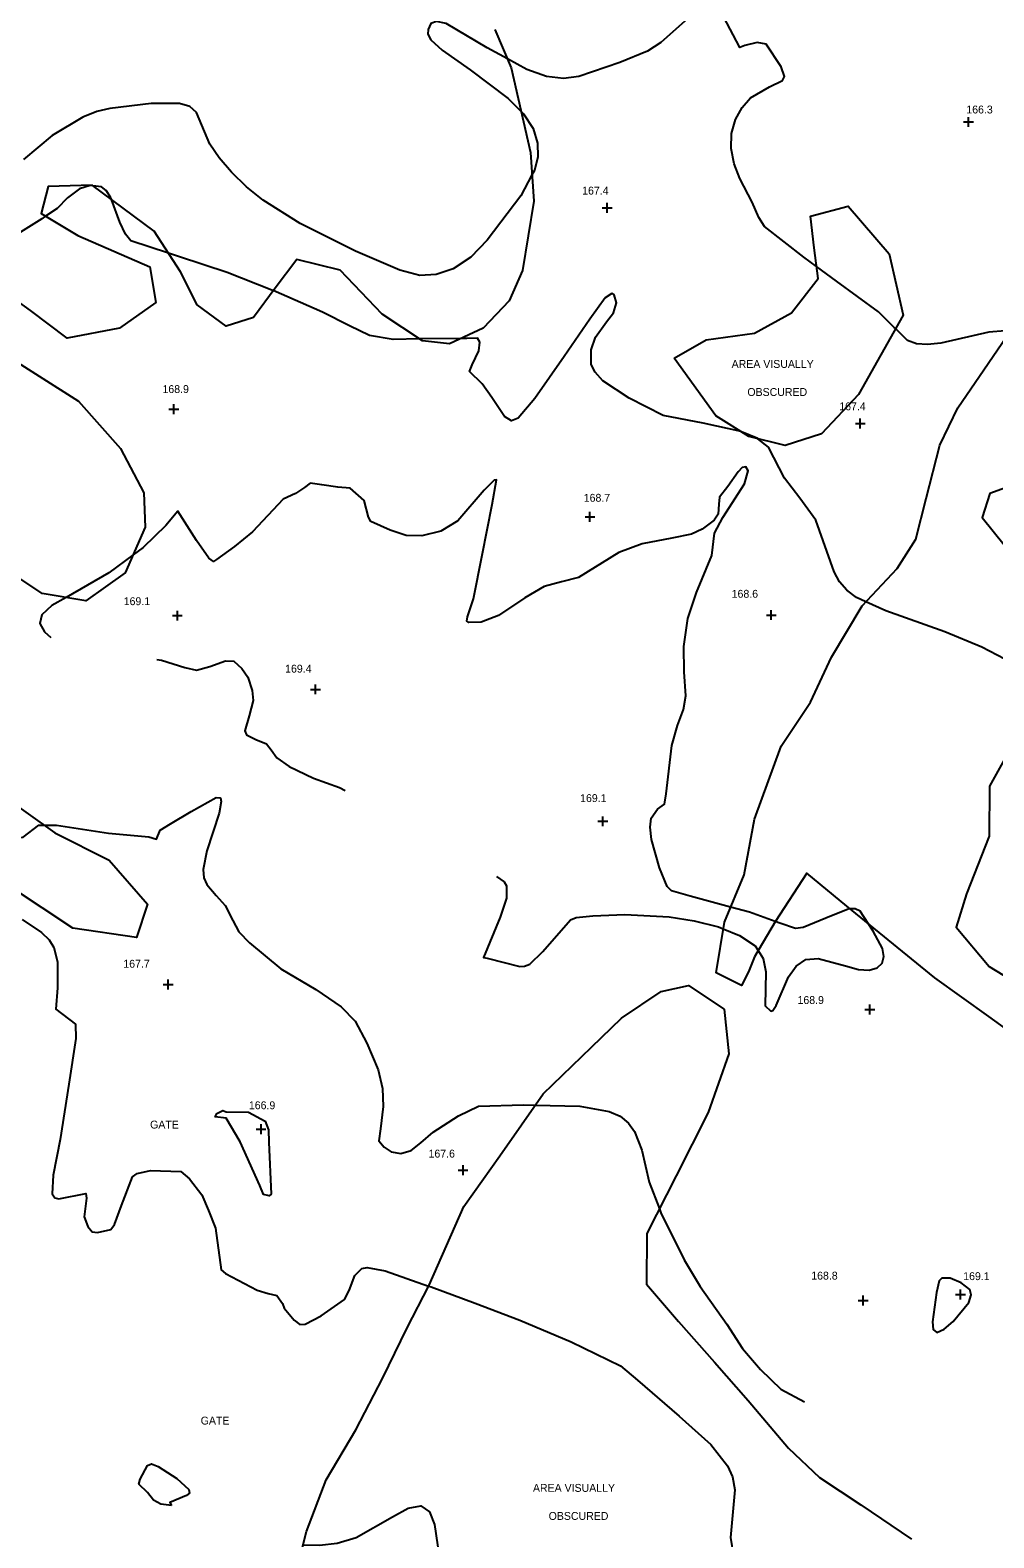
# Model space of a CAD drawing. Extents: x 1467615 to 2003689, y 770235 to 1108726.
# Drawn here: x 1999262.1 to 1999506.5, y 775241.1 to 775623.3 of the extents above; entities that cross this region are included whole.
import ezdxf

# ---------------------------------------------------------------- set-up
doc = ezdxf.new("R2010")
doc.units = 0
for name, color, linetype in [('RD_DTM_Minor1', 7, 'Continuous'), ('RD_DTM_Minor2', 7, 'Continuous'), ('RD_DTM_Obscure', 7, 'Continuous'), ('RD_DTM_Spot_Elev', 7, 'Continuous'), ('RD_TX_Misc1', 7, 'Continuous')]:
    doc.layers.add(name, color=color, linetype=linetype)

msp = doc.modelspace()

# ---------------------------------------------------------------- linework, layer by layer
at = {"layer": 'RD_DTM_Minor1'}
for points in [[(1999431.17, 775628.35), (1999422.04, 775620.18), (1999418.65, 775618.02), (1999411.65, 775615.17), (1999401.23, 775611.54), (1999397.39, 775611.04), (1999393.04, 775611.57), (1999388.08, 775613.35), (1999383.15, 775616.05)], [(1999461.55, 775563.41), (1999458.34, 775565.78), (1999448.33, 775573.59), (1999446.86, 775575.81), (1999445.21, 775579.72), (1999442.1, 775585.71), (1999440.65, 775589.43), (1999439.84, 775593.31), (1999439.99, 775597.11), (1999441, 775600.64), (1999442.67, 775603.71), (1999444.82, 775606.15), (1999449.57, 775608.96), (1999452.92, 775610.6), (1999453.41, 775611.58), (1999452.57, 775614.03), (1999448.79, 775619.79), (1999446.43, 775620.22), (1999443.37, 775619.45), (1999442.07, 775618.91), (1999437.97, 775626.81)], [(1999386.62, 775602.72), (1999387.2, 775602.15), (1999389.67, 775598.36), (1999390.8, 775594.71), (1999390.83, 775591.18), (1999389.98, 775587.79), (1999389.37, 775586.63)], [(1999278, 775583.89), (1999277.38, 775583.97), (1999274.67, 775583.06), (1999271.59, 775580.84), (1999268.99, 775578.12), (1999266.04, 775576.14)], [(1999297.25, 775566.76), (1999287.67, 775569.91), (1999286.29, 775571.63), (1999284.88, 775574.67), (1999282.73, 775580.41)], [(1999360.85, 775545.08), (1999354.15, 775544.94), (1999348.17, 775545.92), (1999343.07, 775548.38), (1999336.3, 775551.83), (1999323.78, 775557.29)], [(1999442.42, 775521.54), (1999432.8, 775523.72), (1999422.61, 775525.65), (1999413.99, 775530.03), (1999407.33, 775534.43), (1999405.39, 775536.58), (1999404.41, 775538.6), (1999404.36, 775542.29), (1999405.49, 775545.47), (1999408.23, 775549.37), (1999410.01, 775551.67), (1999410.77, 775554.17), (1999410.25, 775556.24), (1999409.62, 775556.6), (1999407.95, 775555.48), (1999404.04, 775550.03), (1999397.56, 775540.59), (1999390.07, 775529.94), (1999385.88, 775524.92), (1999384.14, 775524.26), (1999382.42, 775525.35), (1999379.17, 775530.17), (1999376.73, 775533.64), (1999373.55, 775536.8), (1999374.19, 775538.51), (1999375.89, 775541.99), (1999376.14, 775544.19), (1999375.57, 775545.25), (1999372.89, 775545.14), (1999371.39, 775545.14)], [(1999510.5, 775546.79), (1999509.35, 775547.07), (1999505.17, 775546.78), (1999493.03, 775544.01), (1999489.7, 775543.63), (1999486.83, 775543.79), (1999484.62, 775544.66), (1999481.55, 775547.65)], [(1999474.04, 775478.42), (1999471.68, 775479.5), (1999469.2, 775481.34), (1999467.35, 775483.46), (1999465.97, 775486), (1999461.38, 775499.14), (1999457.28, 775504.68), (1999453.37, 775509.74), (1999449.31, 775517.6), (1999446.64, 775519.76)], [(1999439.73, 775400.98), (1999429.49, 775403.74), (1999424.74, 775405.14), (1999423.64, 775406.18), (1999421.68, 775410.92), (1999419.72, 775418.11), (1999419.33, 775421.27), (1999419.59, 775423.52), (1999421.24, 775425.79), (1999422.97, 775427.06), (1999423.37, 775429.72), (1999424.82, 775441.93), (1999426.23, 775447.06), (1999427.81, 775451.06), (1999428.41, 775454.52), (1999427.97, 775460.68), (1999427.87, 775467.11), (1999428.85, 775474.17), (1999431.05, 775480.75), (1999434.95, 775490.13), (1999435.63, 775495.84), (1999437.73, 775499.77), (1999443.29, 775508.34), (1999444.19, 775511.59), (1999443.57, 775512.64), (1999442.68, 775512.45), (1999441.68, 775511.35), (1999439.03, 775507.65), (1999436.96, 775504.97), (1999436.73, 775503.13), (1999436.59, 775500.58), (1999435.6, 775499.1), (1999432.55, 775496.8), (1999429.79, 775495.53), (1999424.82, 775494.56), (1999417.29, 775493.1), (1999411.42, 775490.89), (1999401.17, 775484.57), (1999396.88, 775483.43), (1999392.48, 775482.3), (1999387.56, 775479.43), (1999380.86, 775474.95), (1999376.45, 775473.23), (1999373.33, 775473.13), (1999372.82, 775473.53), (1999373.01, 775474.62), (1999374.52, 775479.16), (1999376.74, 775490.26), (1999379.27, 775503.04), (1999380.39, 775509.34), (1999379.78, 775509.28), (1999377.28, 775506.68), (1999370.58, 775498.96), (1999366.24, 775496.34), (1999361.46, 775495.16), (1999357.51, 775495.21), (1999353.39, 775496.6), (1999348.54, 775498.77), (1999347.93, 775499.82), (1999346.83, 775504.06), (1999343.29, 775507.23), (1999340.13, 775507.5), (1999336.05, 775508.04), (1999333.15, 775508.5), (1999331.68, 775507.35), (1999329.43, 775505.85), (1999326.26, 775504.4), (1999318.54, 775496.17), (1999313.92, 775492.43), (1999309.35, 775489.14), (1999308.64, 775488.62), (1999307.44, 775489.44), (1999304.32, 775493.98), (1999299.58, 775501.35), (1999296.5, 775497.72), (1999290.8, 775492.19), (1999288.22, 775490.27)], [(1999271.25, 775479.5), (1999267.67, 775477.45), (1999265.09, 775475.1), (1999264.61, 775472.89), (1999265.75, 775470.82), (1999267.38, 775469.36)], [(1999294.28, 775463.8), (1999295.46, 775463.59), (1999301.34, 775461.73), (1999304.29, 775461.1), (1999307.71, 775461.99), (1999311.65, 775463.46), (1999313.81, 775463.33), (1999315.83, 775461.53), (1999317.32, 775459.26), (1999318.46, 775455.92), (1999318.64, 775453.35), (1999317.65, 775449.52), (1999316.58, 775445.68), (1999316.96, 775444.7), (1999319.34, 775443.45), (1999322.02, 775442.43), (1999323.28, 775440.88), (1999324.67, 775438.86), (1999327.79, 775436.67), (1999333.99, 775433.69), (1999340.56, 775431.3), (1999342.03, 775430.52)], [(1999265.64, 775421.75), (1999268.81, 775421.78), (1999281.99, 775419.74), (1999292.21, 775418.78), (1999294.14, 775418.24), (1999295.13, 775420.47), (1999297.74, 775422.11), (1999302.98, 775425.21), (1999309.29, 775428.8), (1999310.44, 775428.68), (1999310.59, 775427.79), (1999310.02, 775424.84), (1999306.95, 775415.27), (1999306.04, 775410.54), (1999306.19, 775408.45), (1999306.9, 775406.72), (1999309.31, 775403.96), (1999311.59, 775401.37), (1999313.49, 775397.63), (1999315.01, 775394.75), (1999317.77, 775391.97), (1999325.7, 775385.33), (1999334.6, 775380.08), (1999340.96, 775375.75), (1999344.54, 775372.08), (1999347.5, 775366.54), (1999350.41, 775359.74), (1999351.45, 775355.02), (1999351.67, 775350.48), (1999350.99, 775344.79), (1999350.56, 775341.74), (1999351.89, 775340.1), (1999353.7, 775338.94), (1999356.13, 775338.53), (1999358.72, 775339.25), (1999361.2, 775341.22), (1999364.35, 775343.97), (1999370.77, 775348.05), (1999375.83, 775350.5), (1999387.23, 775350.86), (1999390.19, 775350.79)], [(1999380.39, 775408.72), (1999382.33, 775407.43), (1999382.95, 775406.37), (1999382.93, 775403.25), (1999381.34, 775398.41), (1999377.11, 775388.26), (1999378.01, 775388.06), (1999386.3, 775385.97), (1999387.49, 775386.03), (1999388.79, 775386.55), (1999392.13, 775389.72), (1999399.17, 775397.75), (1999400.54, 775398.37), (1999404.78, 775398.76), (1999412.89, 775399.08), (1999424.2, 775398.54), (1999430.53, 775397.53), (1999436.67, 775395.96), (1999437.88, 775395.49)], [(1999470.09, 775400.52), (1999469.55, 775400.49), (1999463.92, 775398.23), (1999458.17, 775395.85), (1999456.15, 775395.58), (1999452.18, 775396.91), (1999451.07, 775397.32)], [(1999260.15, 775397.82), (1999265.04, 775394.58), (1999266.94, 775392.69), (1999268.16, 775390.73), (1999269.07, 775387.09), (1999269.1, 775380.53), (1999268.67, 775375.14), (1999273.67, 775371.33), (1999273.7, 775367.68), (1999271.98, 775356.07), (1999269.73, 775342.08), (1999267.94, 775333.07), (1999267.73, 775328.29), (1999268.38, 775327.25), (1999269.42, 775327.04), (1999276.25, 775328.38), (1999276.42, 775327.22), (1999275.83, 775322.48), (1999276.72, 775319.99), (1999277.85, 775318.66), (1999279.17, 775318.5), (1999282.56, 775319.23), (1999283.48, 775320.49), (1999285.33, 775325.37), (1999288.09, 775332.6), (1999289.24, 775333.47), (1999292.68, 775334.19), (1999300.37, 775333.97), (1999302.58, 775332.08), (1999305.66, 775328.05), (1999307.32, 775324.07), (1999309.12, 775319.61), (1999310.6, 775309.07), (1999311.66, 775308.08), (1999319.73, 775303.87), (1999322.45, 775303), (1999324.64, 775302.51), (1999326.09, 775300.53), (1999326.53, 775299.35), (1999329.07, 775296.26), (1999330.51, 775295.21), (1999331.86, 775295.24), (1999335.96, 775297.4), (1999341.87, 775301.48), (1999343.01, 775303.8), (1999344.5, 775307.62), (1999346.25, 775309.36), (1999347.6, 775309.63), (1999352.13, 775308.79), (1999363.17, 775304.92)], [(1999446.7, 775390), (1999448.03, 775387.98), (1999448.69, 775384.62), (1999448.5, 775375.96), (1999449.96, 775374.62), (1999450.42, 775374.76), (1999451.28, 775376.07), (1999454.45, 775383.34), (1999456.34, 775386.01), (1999458.81, 775387.7), (1999461.9, 775387.97), (1999468.88, 775386.08), (1999472.13, 775385.18), (1999474.85, 775385.02), (1999476.89, 775385.6), (1999478.18, 775386.79), (1999478.63, 775388.46), (1999478.21, 775390.48), (1999475.87, 775394.91), (1999474.62, 775396.83)], [(1999320.36, 775330.39), (1999315.39, 775341.51), (1999311.81, 775347.5), (1999309.03, 775347.82), (1999309.46, 775348.7), (1999311, 775349.39), (1999311.84, 775349.07), (1999317.49, 775349.01), (1999321.76, 775346.74), (1999322.53, 775344.52), (1999322.62, 775341.43), (1999323.26, 775328.24), (1999322.76, 775327.77), (1999321.32, 775328.11), (1999320.36, 775330.39)], [(1999421.69, 775324.48), (1999422.06, 775323.5), (1999427.93, 775311.54), (1999432.04, 775304.81), (1999438.78, 775295.26), (1999442.73, 775289.07), (1999447.3, 775283.73), (1999452.5, 775278.82), (1999458.5, 775275.57)], [(1999500.12, 775300.79), (1999500.71, 775302.66), (1999500.4, 775304.01), (1999498.16, 775305.77), (1999495.42, 775306.93), (1999493.28, 775306.93), (1999492.64, 775306.24), (1999491.93, 775303.31), (1999490.9, 775295.87), (1999491.07, 775293.93), (1999492, 775293.16), (1999493.85, 775293.96), (1999496.19, 775295.9), (1999500.12, 775300.79)], [(1999297.98, 775249.32), (1999295.27, 775249.6), (1999293.42, 775250.61), (1999291.86, 775252.56), (1999289.73, 775254.69), (1999289.99, 775256), (1999291.88, 775259.45), (1999292.89, 775259.85), (1999294.59, 775259.19), (1999299.32, 775256.17), (1999302.37, 775253.33), (1999302.54, 775252.44), (1999301.79, 775251.79), (1999297.57, 775250.03), (1999297.98, 775249.32)]]:
    msp.add_lwpolyline(points, dxfattribs=at)
at = {"layer": 'RD_DTM_Minor2'}
for points in [[(1999383.15, 775616.05), (1999378, 775618.87), (1999367.64, 775625.06), (1999365.19, 775625.49), (1999363.76, 775625), (1999363.06, 775623.47), (1999362.99, 775622.32), (1999363.7, 775620.84), (1999366.59, 775618.29), (1999373.74, 775613.28), (1999383.3, 775606.04), (1999386.62, 775602.72)], [(1999389.37, 775586.63), (1999386.57, 775581.35), (1999378.01, 775570.07), (1999373.88, 775565.75), (1999369.43, 775562.86), (1999365.04, 775561.36), (1999360.92, 775561.17), (1999355.88, 775562.46), (1999344.62, 775567.26), (1999330.57, 775574.28), (1999321.22, 775580.21), (1999316.95, 775583.65), (1999313.16, 775587.29), (1999310.04, 775590.94), (1999307.73, 775594.43), (1999304.31, 775602.49), (1999302.65, 775603.98), (1999300.01, 775604.73), (1999292.82, 775604.71), (1999282.3, 775603.51), (1999279.02, 775602.68), (1999275.53, 775601.31), (1999267.73, 775596.66), (1999260.49, 775590.52)], [(1999282.73, 775580.41), (1999282.5, 775581.02), (1999281.45, 775582.65), (1999280.2, 775583.63), (1999278, 775583.89)], [(1999266.04, 775576.14), (1999265.12, 775575.52), (1999259.72, 775572.15), (1999255.44, 775568.33), (1999249.4, 775559.41), (1999243.16, 775550.82), (1999237.63, 775540.81), (1999233.89, 775535.08), (1999225.05, 775524.7), (1999220.14, 775518.85), (1999215.19, 775514.68), (1999204.46, 775508.63), (1999197.82, 775503.13)], [(1999323.78, 775557.29), (1999323.45, 775557.44), (1999312.12, 775561.88), (1999299.98, 775565.86), (1999297.25, 775566.76)], [(1999481.55, 775547.65), (1999481.25, 775547.93), (1999477.23, 775551.95), (1999466.61, 775559.69), (1999461.55, 775563.41)], [(1999371.39, 775545.14), (1999361.22, 775545.09), (1999360.85, 775545.08)], [(1999446.64, 775519.76), (1999446.61, 775519.78), (1999442.54, 775521.51), (1999442.42, 775521.54)], [(1999288.22, 775490.27), (1999282.12, 775485.71), (1999271.25, 775479.5)], [(1999549.32, 775469.64), (1999547.47, 775468.4), (1999543.26, 775464.07), (1999538.97, 775459.65), (1999534.23, 775456.88), (1999529.49, 775455.59), (1999525.21, 775455.37), (1999521.16, 775456.49), (1999516.8, 775459.18), (1999511.17, 775462.88), (1999503.47, 775466.88), (1999494.05, 775470.8), (1999479.07, 775476.12), (1999474.04, 775478.42)], [(1999194.94, 775467.62), (1999196.9, 775465.32), (1999199.4, 775463.1), (1999202.16, 775461.37), (1999208.13, 775459.13), (1999220.3, 775456.64), (1999227.09, 775454.07), (1999233.63, 775450.24), (1999237.62, 775446.47), (1999243.03, 775437.49), (1999248.91, 775429.06), (1999252.2, 775428.15), (1999254.36, 775427.56), (1999254.37, 775426.72), (1999252.46, 775421.92), (1999253.6, 775420.3), (1999256.13, 775419.09), (1999259.12, 775418.53), (1999260.34, 775418.75), (1999264.33, 775421.74), (1999265.64, 775421.75)], [(1999451.07, 775397.32), (1999444.49, 775399.7), (1999439.73, 775400.98)], [(1999474.62, 775396.83), (1999472.6, 775399.95), (1999471.36, 775400.59), (1999470.09, 775400.52)], [(1999437.88, 775395.49), (1999442.02, 775393.84), (1999445.94, 775391.16), (1999446.7, 775390)], [(1999390.19, 775350.79), (1999401.52, 775350.54), (1999408.97, 775349.21), (1999411.76, 775347.96), (1999413.87, 775346.24), (1999415.4, 775344.14), (1999417.21, 775339.35), (1999419.12, 775331.26), (1999421.69, 775324.48)], [(1999363.17, 775304.92), (1999363.81, 775304.7), (1999374.98, 775300.59), (1999386.27, 775296.28), (1999399.27, 775290.82), (1999411.82, 775284.68), (1999416.13, 775281.05), (1999426.68, 775271.95), (1999434.71, 775264.73), (1999438.93, 775259.31), (1999440.19, 775256.52), (1999440.78, 775253.28), (1999439.67, 775241.16), (1999440.5, 775236.48), (1999442.87, 775231.59), (1999450.02, 775221.99), (1999455.68, 775214.06), (1999458.21, 775208.1), (1999461.03, 775200.73), (1999465.68, 775191.6), (1999466.59, 775190.03)], [(1999331.35, 775239.33), (1999335.46, 775239.23), (1999340, 775239.75), (1999344.76, 775241.17), (1999354.03, 775246.41), (1999358, 775248.58), (1999361.16, 775249.21), (1999363.35, 775247.67), (1999364.69, 775244.48), (1999365.83, 775236.42), (1999365.92, 775229.87), (1999365.34, 775226.62), (1999362.24, 775217.98), (1999360.29, 775212.66), (1999359.04, 775207.35), (1999359.25, 775202.59), (1999361.41, 775198.8), (1999364.94, 775195.92), (1999370.86, 775193.09)]]:
    msp.add_lwpolyline(points, dxfattribs=at)
at = {"layer": 'RD_DTM_Obscure'}
for points in [[(1999379.97, 775623.53), (1999384.1, 775613.82), (1999388.99, 775592.28), (1999389.81, 775579.97), (1999386.98, 775562.43), (1999383.56, 775554.68), (1999377.04, 775547.78), (1999368.48, 775543.78), (1999361.64, 775544.56), (1999351.41, 775551.36), (1999340.76, 775562.5), (1999329.72, 775565.15), (1999324.24, 775557.91), (1999318.74, 775550.48), (1999311.82, 775548.3), (1999304.48, 775553.7), (1999300.28, 775562.07), (1999293.61, 775572.4), (1999277.83, 775584.02), (1999266.72, 775583.7), (1999264.89, 775576.83), (1999274.22, 775571.23), (1999292.51, 775563.29), (1999294, 775554.31), (1999284.82, 775547.76), (1999271.49, 775545.28), (1999262.24, 775552.22), (1999255.54, 775557.09)], [(1999425.43, 775540.13), (1999433.55, 775544.83), (1999445.82, 775546.52), (1999455.21, 775551.63), (1999461.94, 775560.34), (1999460.95, 775568.16), (1999459.98, 775576.17), (1999469.52, 775578.68), (1999479.94, 775566.58), (1999483.46, 775551.03), (1999472.14, 775530.98), (1999462.75, 775520.99), (1999453.58, 775518.07), (1999444.33, 775520.33), (1999436.01, 775525.59), (1999425.43, 775540.13)], [(1999531.36, 775354.41), (1999505.19, 775373.23), (1999491.52, 775383.1), (1999469.24, 775401.2), (1999459.03, 775409.63), (1999451.05, 775397.29), (1999445.76, 775388.42), (1999444.3, 775384.59), (1999442.48, 775381.16), (1999436.07, 775384.3), (1999438.15, 775397.17), (1999443.14, 775409.21), (1999445.77, 775423.29), (1999452.57, 775441.8), (1999459.99, 775452.93), (1999465.33, 775464.37), (1999473.06, 775477.39), (1999482.01, 775486.81), (1999486.74, 775494.28), (1999489.34, 775504.55), (1999492.8, 775518.12), (1999497.37, 775527.61), (1999512.94, 775550.35)], [(1999254.38, 775541.97), (1999274.4, 775529.25), (1999285.08, 775517.25), (1999290.94, 775506.01), (1999291.3, 775497.29), (1999286.23, 775485.72), (1999276.26, 775478.65), (1999265.18, 775480.53), (1999248.7, 775491.52)], [(1999514.07, 775509), (1999505.48, 775505.86), (1999503.5, 775499.76), (1999509.12, 775492.83)], [(1999512.03, 775443.68), (1999505.41, 775431.63), (1999505.26, 775419.02), (1999499.53, 775404.34), (1999496.94, 775395.89), (1999505.26, 775385.95), (1999523.74, 775374.74)], [(1999254.88, 775429.46), (1999268.37, 775419.79), (1999282.13, 775412.88), (1999291.91, 775401.7), (1999289.12, 775393.25), (1999272.92, 775395.62), (1999249.54, 775411.11)], [(1999329.99, 775234.03), (1999332.21, 775242.71), (1999337.18, 775255.83), (1999344.71, 775268.5), (1999351.59, 775281.69), (1999357.67, 775294.16), (1999363.28, 775305.13), (1999372.09, 775325.1), (1999381.25, 775337.96), (1999392.2, 775353.69), (1999404.46, 775365.51), (1999412.06, 775372.82), (1999422.11, 775379.61), (1999429.09, 775381.12), (1999438.07, 775375.12)], [(1999438.07, 775375.12), (1999439.32, 775363.76), (1999434.07, 775348.94), (1999425.96, 775332.86), (1999418.52, 775318.27), (1999418.45, 775305.37), (1999426.51, 775295.92), (1999435.67, 775285.63), (1999444.19, 775275.87), (1999454.4, 775263.8), (1999462.29, 775256.37), (1999472.79, 775249.45), (1999485.59, 775240.77)]]:
    msp.add_lwpolyline(points, dxfattribs=at)
at = {"layer": 'RD_DTM_Spot_Elev'}
for p, q in [((1999500.05, 775598.8), (1999500.05, 775601.3)), ((1999498.8, 775600.05), (1999501.3, 775600.05)), ((1999407.2, 775578.27), (1999409.7, 775578.27)), ((1999408.45, 775577.02), (1999408.45, 775579.52)), ((1999298.55, 775525.99), (1999298.55, 775528.49)), ((1999297.3, 775527.24), (1999299.8, 775527.24)), ((1999472.62, 775522.35), (1999472.62, 775524.85)), ((1999471.37, 775523.6), (1999473.87, 775523.6)), ((1999402.82, 775499.95), (1999405.32, 775499.95)), ((1999404.07, 775498.7), (1999404.07, 775501.2)), ((1999298.22, 775474.89), (1999300.72, 775474.89)), ((1999299.47, 775473.64), (1999299.47, 775476.14)), ((1999448.8, 775475.05), (1999451.3, 775475.05)), ((1999450.05, 775473.8), (1999450.05, 775476.3)), ((1999333.25, 775456.2), (1999335.75, 775456.2)), ((1999334.5, 775454.95), (1999334.5, 775457.45)), ((1999406.09, 775422.76), (1999408.59, 775422.76)), ((1999407.34, 775421.51), (1999407.34, 775424.01)), ((1999295.87, 775381.36), (1999298.37, 775381.36)), ((1999297.12, 775380.11), (1999297.12, 775382.61)), ((1999475.05, 775373.8), (1999475.05, 775376.3)), ((1999473.8, 775375.05), (1999476.3, 775375.05)), ((1999320.67, 775343.44), (1999320.67, 775345.94)), ((1999319.42, 775344.69), (1999321.92, 775344.69)), ((1999370.64, 775334.28), (1999373.14, 775334.28)), ((1999371.89, 775333.03), (1999371.89, 775335.53)), ((1999496.8, 775302.8), (1999499.3, 775302.8)), ((1999498.05, 775301.55), (1999498.05, 775304.05)), ((1999472.1, 775301.25), (1999474.6, 775301.25)), ((1999473.35, 775300), (1999473.35, 775302.5))]:
    msp.add_line(p, q, dxfattribs=at)

# ---------------------------------------------------------------- texts
for s, p in [('166.3', (1999499.51, 775602.21)), ('167.4', (1999402.1, 775581.65)), ('168.9', (1999295.69, 775531.33)), ('167.4', (1999467.29, 775526.96)), ('168.7', (1999402.5, 775503.77)), ('169.1', (1999285.86, 775477.55)), ('168.6', (1999440.01, 775479.43)), ('169.4', (1999326.79, 775460.45)), ('169.1', (1999401.58, 775427.63)), ('167.7', (1999285.76, 775385.63)), ('168.9', (1999456.71, 775376.44)), ('166.9', (1999317.6, 775349.75)), ('167.6', (1999363.15, 775337.5)), ('168.8', (1999460.19, 775306.56)), ('169.1', (1999498.72, 775306.43))]:
    msp.add_text(s, height=2, dxfattribs=at).set_placement(p)
at = {"layer": 'RD_TX_Misc1'}
for s, p in [('AREA VISUALLY', (1999440, 775537.7)), ('OBSCURED', (1999443.99, 775530.59)), ('GATE', (1999292.55, 775344.86)), ('GATE', (1999305.38, 775269.81)), ('AREA VISUALLY', (1999389.62, 775252.75)), ('OBSCURED', (1999393.6, 775245.64))]:
    msp.add_text(s, height=2, dxfattribs=at).set_placement(p)

doc.saveas('drawing.dxf')
